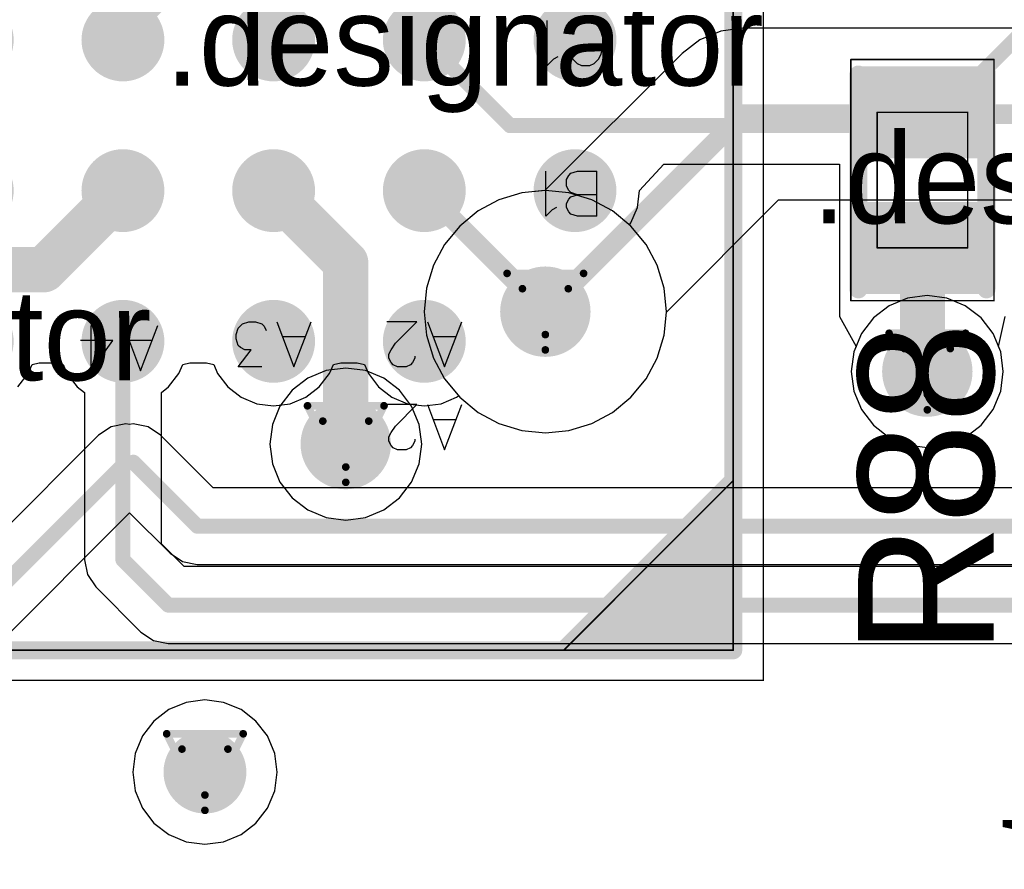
# Model space of a CAD drawing. Header units: millimetres. Extents: x 138 to 555, y 26 to 334.
# Tile 265 of 656: x 235.71 to 242.24, y 188.75 to 194.39. Entities that reach past the tile are written whole.
import ezdxf

# ---------------------------------------------------------------- set-up
doc = ezdxf.new("R2010")
doc.units = ezdxf.units.MM
for name, color, linetype in [('BottomLayer', 5, 'Continuous'), ('DrillDrawing', 1, 'Continuous'), ('Mechanical20', 56, 'Continuous'), ('Mechanical27', 56, 'Continuous'), ('MidLayer1', 16, 'Continuous'), ('MidLayer2', 76, 'Continuous'), ('MidLayer3', 90, 'Continuous'), ('MidLayer4', 156, 'Continuous'), ('MultiLayer', 9, 'Continuous'), ('TopLayer', 1, 'Continuous'), ('TopOverlay', 2, 'Continuous'), ('TopPaste', 8, 'Continuous'), ('TopSolder', 216, 'Continuous'), ('ViaHoleLayer', 16, 'Continuous')]:
    doc.layers.add(name, color=color, linetype=linetype)

# ---------------------------------------------------------------- blocks, each defined once
blk = doc.blocks.new('ICC_BGA24_5X5_BALL_ARRAY_6X8_P1_535')
at = {"layer": 'Mechanical20', "const_width": 0.01}
for points in [[(3.25, 4.25), (-3.25, 4.25)], [(-3.25, 4.25), (-3.25, -4.25)], [(3.25, 4.25), (3.25, -4.25)], [(3.25, -4.25), (-3.25, -4.25)]]:
    blk.add_lwpolyline(points, dxfattribs=at)
at = {"layer": 'Mechanical20', "const_width": 0.005}
for points in [[(-3.2525, 4.25, 1), (-3.2475, 4.25, 1)], [(-3.2525, 4.25, 1), (-3.2475, 4.25, 1)], [(3.2475, 4.25, 1), (3.2525, 4.25, 1)], [(3.2475, 4.25, 1), (3.2525, 4.25, 1)], [(-3.2525, -4.25, 1), (-3.2475, -4.25, 1)], [(-3.2525, -4.25, 1), (-3.2475, -4.25, 1)], [(3.2475, -4.25, 1), (3.2525, -4.25, 1)], [(3.2475, -4.25, 1), (3.2525, -4.25, 1)]]:
    blk.add_lwpolyline(points, format="xyb", close=True, dxfattribs=at)
at = {"layer": 'Mechanical27'}
for p, q in [((-1.135, 2.17), (-1.2492, 1.87)), ((-1.0207, 1.87), (-1.135, 2.17)), ((-0.9079, 2.1557), (-0.8793, 2.17)), ((-0.8793, 2.17), (-0.8222, 2.17)), ((-0.8222, 2.17), (-0.7936, 2.1557)), ((-0.135, 2.17), (-0.2492, 1.87)), ((-0.0207, 1.87), (-0.135, 2.17)), ((0.0778, 2.17), (0.2349, 2.17)), ((0.2349, 2.17), (0.1493, 2.0557)), ((0.8829, 2.195), (0.7686, 1.895)), ((0.9972, 1.895), (0.8829, 2.195)), ((1.21, 2.195), (1.0671, 1.995)), ((1.21, 2.195), (1.21, 1.895)), ((1.89, 2.17), (1.7758, 1.87)), ((2.0043, 1.87), (1.89, 2.17)), ((2.1028, 2.17), (2.0886, 2.0414)), ((2.2457, 2.17), (2.1028, 2.17)), ((-0.9364, 2.1128), (-0.9222, 2.1414)), ((-0.9364, 2.0986), (-0.9364, 2.1128)), ((-0.9222, 2.1414), (-0.9079, 2.1557)), ((-0.7936, 2.1557), (-0.7793, 2.1414)), ((-0.7793, 2.1414), (-0.7651, 2.1128)), ((-0.7651, 2.1128), (-0.7651, 2.0843)), ((-0.7793, 2.0557), (-0.8079, 2.0129)), ((-0.7651, 2.0843), (-0.7793, 2.0557)), ((0.1493, 2.0557), (0.1921, 2.0557)), ((0.1921, 2.0557), (0.2207, 2.0414)), ((0.2207, 2.0414), (0.2349, 2.0271)), ((0.2349, 2.0271), (0.2492, 1.9843)), ((2.0886, 2.0414), (2.1028, 2.0557)), ((2.1028, 2.0557), (2.1457, 2.07)), ((2.1457, 2.07), (2.1885, 2.07)), ((2.1885, 2.07), (2.2314, 2.0557)), ((2.2314, 2.0557), (2.2599, 2.0271)), ((2.2599, 2.0271), (2.2742, 1.9843)), ((-1.2064, 1.97), (-1.0636, 1.97)), ((-0.8079, 2.0129), (-0.9507, 1.87)), ((-0.2064, 1.97), (-0.0636, 1.97)), ((0.2492, 1.9843), (0.2492, 1.9557)), ((0.8115, 1.995), (0.9543, 1.995)), ((1.0671, 1.995), (1.2814, 1.995)), ((1.8186, 1.97), (1.9614, 1.97)), ((2.2742, 1.9843), (2.2742, 1.9557)), ((0.0636, 1.8986), (0.0493, 1.9272)), ((0.0778, 1.8843), (0.0636, 1.8986)), ((0.2349, 1.9129), (0.2064, 1.8843)), ((0.2492, 1.9557), (0.2349, 1.9129)), ((2.0886, 1.8986), (2.0743, 1.9272)), ((2.1028, 1.8843), (2.0886, 1.8986)), ((2.2599, 1.9129), (2.2314, 1.8843)), ((2.2742, 1.9557), (2.2599, 1.9129)), ((-0.9507, 1.87), (-0.7508, 1.87)), ((0.1207, 1.87), (0.0778, 1.8843)), ((0.1635, 1.87), (0.1207, 1.87)), ((0.2064, 1.8843), (0.1635, 1.87)), ((2.1457, 1.87), (2.1028, 1.8843)), ((2.1885, 1.87), (2.1457, 1.87)), ((2.2314, 1.8843), (2.1885, 1.87)), ((-2.1442, 1.17), (-2.1442, 0.87)), ((-2.1442, 1.17), (-2.0157, 1.17)), ((-2.0157, 1.17), (-1.9729, 1.1557)), ((-1.9729, 1.1557), (-1.9586, 1.1414)), ((-1.9586, 1.1414), (-1.9443, 1.1128)), ((-1.9443, 1.1128), (-1.9443, 1.0843)), ((-1.8772, 1.1128), (-1.8486, 1.1271)), ((-1.8486, 1.1271), (-1.8057, 1.17)), ((-1.8057, 1.17), (-1.8057, 0.87)), ((-1.9586, 1.0557), (-1.9729, 1.0414)), ((-1.9443, 1.0843), (-1.9586, 1.0557)), ((-2.1442, 1.0271), (-2.0157, 1.0271)), ((-1.9729, 1.0414), (-2.0157, 1.0271)), ((-2.0157, 1.0271), (-1.9729, 1.0129)), ((-1.9729, 1.0129), (-1.9586, 0.9986)), ((-1.9586, 0.9986), (-1.9443, 0.97)), ((-1.9443, 0.9272), (-1.9586, 0.8986)), ((-1.9443, 0.97), (-1.9443, 0.9272)), ((-2.0157, 0.87), (-2.1442, 0.87)), ((-1.9729, 0.8843), (-2.0157, 0.87)), ((-1.9586, 0.8986), (-1.9729, 0.8843)), ((-2.1278, 0.1557), (-2.1564, 0.1271)), ((-2.0993, 0.17), (-2.1278, 0.1557)), ((-2.0421, 0.17), (-2.0993, 0.17)), ((-2.0136, 0.1557), (-2.0421, 0.17)), ((-1.985, 0.1271), (-2.0136, 0.1557)), ((-1.8579, 0.1271), (-1.815, 0.17)), ((-1.815, 0.17), (-1.815, -0.13)), ((-2.1707, 0.0986), (-2.185, 0.0557)), ((-2.1564, 0.1271), (-2.1707, 0.0986)), ((-1.9707, 0.0986), (-1.985, 0.1271)), ((-1.8865, 0.1128), (-1.8579, 0.1271)), ((-2.185, 0.0557), (-2.185, -0.0157)), ((-2.185, -0.0157), (-2.1707, -0.0586)), ((-2.1707, -0.0586), (-2.1564, -0.0871)), ((-1.985, -0.0871), (-1.9707, -0.0586)), ((-2.1564, -0.0871), (-2.1278, -0.1157)), ((-2.1278, -0.1157), (-2.0993, -0.13)), ((-2.0993, -0.13), (-2.0421, -0.13)), ((-2.0421, -0.13), (-2.0136, -0.1157)), ((-2.0136, -0.1157), (-1.985, -0.0871)), ((-2.1442, -0.83), (-2.1442, -1.13)), ((-2.1442, -0.83), (-2.0443, -0.83)), ((-2.0443, -0.83), (-2.0014, -0.8443)), ((-2.0014, -0.8443), (-1.9729, -0.8729)), ((-1.8486, -0.8729), (-1.8057, -0.83)), ((-1.8057, -0.83), (-1.8057, -1.13)), ((-1.9729, -0.8729), (-1.9586, -0.9014)), ((-1.9586, -0.9014), (-1.9443, -0.9443)), ((-1.8772, -0.8872), (-1.8486, -0.8729)), ((-1.9443, -0.9443), (-1.9443, -1.0157)), ((-1.9443, -1.0157), (-1.9586, -1.0586)), ((-1.9729, -1.0871), (-2.0014, -1.1157)), ((-1.9586, -1.0586), (-1.9729, -1.0871)), ((-2.0443, -1.13), (-2.1442, -1.13)), ((-2.0014, -1.1157), (-2.0443, -1.13)), ((-1.9429, -1.83), (-2.1285, -1.83)), ((-2.1285, -1.83), (-2.1285, -2.13)), ((-1.8929, -1.8872), (-1.8643, -1.8729)), ((-1.8643, -1.8729), (-1.8215, -1.83)), ((-1.8215, -1.83), (-1.8215, -2.13)), ((-2.1285, -1.9729), (-2.0143, -1.9729)), ((-2.1285, -2.13), (-1.9429, -2.13))]:
    blk.add_line(p, q, dxfattribs=at)
at = {"layer": 'Mechanical27', "const_width": 0.01}
for points in [[(-3.05, 4.05), (-3.05, -4.05)], [(3.05, 4.05), (-3.05, 4.05)], [(-1.925, 4.05), (-3.05, 2.925)], [(-1.925, 4.05), (-3.0375, 2.9375)], [(3.05, 4.05), (3.05, -4.05)], [(3.05, -4.05), (-3.05, -4.05)]]:
    blk.add_lwpolyline(points, dxfattribs=at)
at = {"layer": 'Mechanical27', "const_width": 0.005}
for points in [[(-3.0525, 4.05, 1), (-3.0475, 4.05, 1)], [(-3.0525, 4.05, 1), (-3.0475, 4.05, 1)], [(-1.9275, 4.05, 1), (-1.9225, 4.05, 1)], [(-1.9275, 4.05, 1), (-1.9225, 4.05, 1)], [(3.0475, 4.05, 1), (3.0525, 4.05, 1)], [(3.0475, 4.05, 1), (3.0525, 4.05, 1)], [(-3.04, 2.9375, 1), (-3.035, 2.9375, 1)], [(-3.0525, 2.925, 1), (-3.0475, 2.925, 1)], [(-3.0525, -4.05, 1), (-3.0475, -4.05, 1)], [(-3.0525, -4.05, 1), (-3.0475, -4.05, 1)], [(3.0475, -4.05, 1), (3.0525, -4.05, 1)], [(3.0475, -4.05, 1), (3.0525, -4.05, 1)]]:
    blk.add_lwpolyline(points, format="xyb", close=True, dxfattribs=at)
at = {"layer": 'TopLayer', "const_width": 0.225}
for points in [[(-1.1125, 2, 1), (-0.8875, 2, 1)], [(-0.1125, 2, 1), (0.1125, 2, 1)], [(0.8875, 2, 1), (1.1125, 2, 1)], [(1.8875, 2, 1), (2.1125, 2, 1)], [(-2.1125, 1, 1), (-1.8875, 1, 1)], [(-1.1125, 1, 1), (-0.8875, 1, 1)], [(-0.1125, 1, 1), (0.1125, 1, 1)], [(0.8875, 1, 1), (1.1125, 1, 1)], [(1.8875, 1, 1), (2.1125, 1, 1)], [(-2.1125, 0, 1), (-1.8875, 0, 1)], [(-1.1125, 0, 1), (-0.8875, 0, 1)], [(-0.1125, 0, 1), (0.1125, 0, 1)], [(0.8875, 0, 1), (1.1125, 0, 1)], [(1.8875, 0, 1), (2.1125, 0, 1)], [(-2.1125, -1, 1), (-1.8875, -1, 1)], [(-1.1125, -1, 1), (-0.8875, -1, 1)], [(-0.1125, -1, 1), (0.1125, -1, 1)], [(0.8875, -1, 1), (1.1125, -1, 1)], [(1.8875, -1, 1), (2.1125, -1, 1)], [(-2.1125, -2, 1), (-1.8875, -2, 1)], [(-1.1125, -2, 1), (-0.8875, -2, 1)], [(-0.1125, -2, 1), (0.1125, -2, 1)], [(0.8875, -2, 1), (1.1125, -2, 1)], [(1.8875, -2, 1), (2.1125, -2, 1)]]:
    blk.add_lwpolyline(points, format="xyb", close=True, dxfattribs=at)
at = {"layer": 'TopOverlay'}
for p, q in [((-1.135, 2.72), (-1.2492, 2.42)), ((-1.0207, 2.42), (-1.135, 2.72)), ((-0.9364, 2.6628), (-0.9222, 2.6914)), ((-0.9222, 2.6914), (-0.9079, 2.7057)), ((-0.9079, 2.7057), (-0.8793, 2.72)), ((-0.8793, 2.72), (-0.8222, 2.72)), ((-0.8222, 2.72), (-0.7936, 2.7057)), ((-0.7936, 2.7057), (-0.7793, 2.6914)), ((-0.7793, 2.6914), (-0.7651, 2.6628)), ((-0.9364, 2.6486), (-0.9364, 2.6628)), ((-0.7651, 2.6343), (-0.7793, 2.6057)), ((-0.7651, 2.6628), (-0.7651, 2.6343)), ((-0.8079, 2.5629), (-0.9507, 2.42)), ((-0.7793, 2.6057), (-0.8079, 2.5629)), ((-1.2064, 2.52), (-1.0636, 2.52)), ((-0.9507, 2.42), (-0.7508, 2.42))]:
    blk.add_line(p, q, dxfattribs=at)
at = {"layer": 'TopOverlay', "const_width": 0.12}
for points in [[(-2.9, 4.05), (-3.05, 3.9)], [(-2.775, 4.05), (-3.05, 3.775)], [(-2.625, 4.05), (-3.05, 3.625)], [(-2.475, 4.05), (-3.05, 3.475)], [(-2.325, 4.05), (-3.05, 3.325)], [(-2.025, 4.05), (-3.05, 3.025)], [(-2.175, 4.05), (-3.05, 3.175)], [(-1.925, 4.05), (-3.05, 2.925)], [(3.05, 4.05), (-3.05, 4.05)], [(-3.05, 4.05), (-3.05, -4.05)], [(3.05, 4.05), (3.05, -4.05)], [(3.05, -4.05), (-3.05, -4.05)]]:
    blk.add_lwpolyline(points, dxfattribs=at)
at = {"layer": 'TopOverlay', "const_width": 0.06}
for points in [[(-3.08, 4.05, 1), (-3.02, 4.05, 1)], [(-3.08, 4.05, 1), (-3.02, 4.05, 1)], [(-2.93, 4.05, 1), (-2.87, 4.05, 1)], [(-2.805, 4.05, 1), (-2.745, 4.05, 1)], [(-2.655, 4.05, 1), (-2.595, 4.05, 1)], [(-2.505, 4.05, 1), (-2.445, 4.05, 1)], [(-2.355, 4.05, 1), (-2.295, 4.05, 1)], [(-2.205, 4.05, 1), (-2.145, 4.05, 1)], [(-2.055, 4.05, 1), (-1.995, 4.05, 1)], [(-1.955, 4.05, 1), (-1.895, 4.05, 1)], [(3.02, 4.05, 1), (3.08, 4.05, 1)], [(3.02, 4.05, 1), (3.08, 4.05, 1)], [(-3.08, 3.9, 1), (-3.02, 3.9, 1)], [(-3.08, 3.775, 1), (-3.02, 3.775, 1)], [(-3.08, 3.625, 1), (-3.02, 3.625, 1)], [(-3.08, 3.475, 1), (-3.02, 3.475, 1)], [(-3.08, 3.325, 1), (-3.02, 3.325, 1)], [(-3.08, 3.175, 1), (-3.02, 3.175, 1)], [(-3.08, 3.025, 1), (-3.02, 3.025, 1)], [(-3.08, 2.925, 1), (-3.02, 2.925, 1)], [(-3.08, -4.05, 1), (-3.02, -4.05, 1)], [(-3.08, -4.05, 1), (-3.02, -4.05, 1)], [(3.02, -4.05, 1), (3.08, -4.05, 1)], [(3.02, -4.05, 1), (3.08, -4.05, 1)]]:
    blk.add_lwpolyline(points, format="xyb", close=True, dxfattribs=at)
at = {"layer": 'TopPaste', "const_width": 0.225}
for points in [[(-1.1125, 2, 1), (-0.8875, 2, 1)], [(-0.1125, 2, 1), (0.1125, 2, 1)], [(0.8875, 2, 1), (1.1125, 2, 1)], [(1.8875, 2, 1), (2.1125, 2, 1)], [(-2.1125, 1, 1), (-1.8875, 1, 1)], [(-1.1125, 1, 1), (-0.8875, 1, 1)], [(-0.1125, 1, 1), (0.1125, 1, 1)], [(0.8875, 1, 1), (1.1125, 1, 1)], [(1.8875, 1, 1), (2.1125, 1, 1)], [(-2.1125, 0, 1), (-1.8875, 0, 1)], [(-1.1125, 0, 1), (-0.8875, 0, 1)], [(-0.1125, 0, 1), (0.1125, 0, 1)], [(0.8875, 0, 1), (1.1125, 0, 1)], [(1.8875, 0, 1), (2.1125, 0, 1)], [(-2.1125, -1, 1), (-1.8875, -1, 1)], [(-1.1125, -1, 1), (-0.8875, -1, 1)], [(-0.1125, -1, 1), (0.1125, -1, 1)], [(0.8875, -1, 1), (1.1125, -1, 1)], [(1.8875, -1, 1), (2.1125, -1, 1)], [(-2.1125, -2, 1), (-1.8875, -2, 1)], [(-1.1125, -2, 1), (-0.8875, -2, 1)], [(-0.1125, -2, 1), (0.1125, -2, 1)], [(0.8875, -2, 1), (1.1125, -2, 1)], [(1.8875, -2, 1), (2.1125, -2, 1)]]:
    blk.add_lwpolyline(points, format="xyb", close=True, dxfattribs=at)
at = {"layer": 'TopSolder', "const_width": 0.275}
for points in [[(-1.1375, 2, 1), (-0.8625, 2, 1)], [(-0.1375, 2, 1), (0.1375, 2, 1)], [(0.8625, 2, 1), (1.1375, 2, 1)], [(1.8625, 2, 1), (2.1375, 2, 1)], [(-2.1375, 1, 1), (-1.8625, 1, 1)], [(-1.1375, 1, 1), (-0.8625, 1, 1)], [(-0.1375, 1, 1), (0.1375, 1, 1)], [(0.8625, 1, 1), (1.1375, 1, 1)], [(1.8625, 1, 1), (2.1375, 1, 1)], [(-2.1375, 0, 1), (-1.8625, 0, 1)], [(-1.1375, 0, 1), (-0.8625, 0, 1)], [(-0.1375, 0, 1), (0.1375, 0, 1)], [(0.8625, 0, 1), (1.1375, 0, 1)], [(1.8625, 0, 1), (2.1375, 0, 1)], [(-2.1375, -1, 1), (-1.8625, -1, 1)], [(-1.1375, -1, 1), (-0.8625, -1, 1)], [(-0.1375, -1, 1), (0.1375, -1, 1)], [(0.8625, -1, 1), (1.1375, -1, 1)], [(1.8625, -1, 1), (2.1375, -1, 1)], [(-2.1375, -2, 1), (-1.8625, -2, 1)], [(-1.1375, -2, 1), (-0.8625, -2, 1)], [(-0.1375, -2, 1), (0.1375, -2, 1)], [(0.8625, -2, 1), (1.1375, -2, 1)], [(1.8625, -2, 1), (2.1375, -2, 1)]]:
    blk.add_lwpolyline(points, format="xyb", close=True, dxfattribs=at)
blk = doc.blocks.new('R0402_677')
at = {"layer": 'Mechanical20', "const_width": 0.01}
for points in [[(-0.8, 0.475), (-0.8, -0.475)], [(-0.8, 0.475), (0.8, 0.475)], [(0.8, 0.475), (0.8, -0.475)], [(-0.8, -0.475), (0.8, -0.475)]]:
    blk.add_lwpolyline(points, dxfattribs=at)
at = {"layer": 'Mechanical20', "const_width": 0.005}
for points in [[(-0.8025, 0.475, 1), (-0.7975, 0.475, 1)], [(-0.8025, 0.475, 1), (-0.7975, 0.475, 1)], [(0.7975, 0.475, 1), (0.8025, 0.475, 1)], [(0.7975, 0.475, 1), (0.8025, 0.475, 1)], [(-0.8025, -0.475, 1), (-0.7975, -0.475, 1)], [(-0.8025, -0.475, 1), (-0.7975, -0.475, 1)], [(0.7975, -0.475, 1), (0.8025, -0.475, 1)], [(0.7975, -0.475, 1), (0.8025, -0.475, 1)]]:
    blk.add_lwpolyline(points, format="xyb", close=True, dxfattribs=at)
at = {"layer": 'Mechanical27', "const_width": 0.01}
for points in [[(-0.45, 0.3), (-0.45, -0.3)], [(-0.45, 0.3), (0.45, 0.3)], [(0.45, 0.3), (0.45, -0.3)], [(-0.45, -0.3), (0.45, -0.3)]]:
    blk.add_lwpolyline(points, dxfattribs=at)
at = {"layer": 'Mechanical27', "const_width": 0.005}
for points in [[(-0.4525, 0.3, 1), (-0.4475, 0.3, 1)], [(-0.4525, 0.3, 1), (-0.4475, 0.3, 1)], [(0.4475, 0.3, 1), (0.4525, 0.3, 1)], [(0.4475, 0.3, 1), (0.4525, 0.3, 1)], [(-0.4525, -0.3, 1), (-0.4475, -0.3, 1)], [(-0.4525, -0.3, 1), (-0.4475, -0.3, 1)], [(0.4475, -0.3, 1), (0.4525, -0.3, 1)], [(0.4475, -0.3, 1), (0.4525, -0.3, 1)]]:
    blk.add_lwpolyline(points, format="xyb", close=True, dxfattribs=at)
at = {"layer": 'TopLayer'}
for points in [[(-0.195, -0.35), (-0.195, 0.35), (-0.705, -0.35), (-0.705, 0.35)], [(0.705, -0.35), (0.705, 0.35), (0.195, -0.35), (0.195, 0.35)]]:
    blk.add_solid(points, dxfattribs=at)
at = {"layer": 'TopOverlay', "const_width": 0.12}
for points in [[(-0.725, 0.425), (0.7, 0.425)], [(-0.725, -0.425), (0.725, -0.425)]]:
    blk.add_lwpolyline(points, dxfattribs=at)
at = {"layer": 'TopOverlay', "const_width": 0.06}
for points in [[(-0.755, 0.425, 1), (-0.695, 0.425, 1)], [(0.67, 0.425, 1), (0.73, 0.425, 1)], [(-0.755, -0.425, 1), (-0.695, -0.425, 1)], [(0.695, -0.425, 1), (0.755, -0.425, 1)]]:
    blk.add_lwpolyline(points, format="xyb", close=True, dxfattribs=at)
at = {"layer": 'TopPaste'}
for points in [[(-0.195, -0.35), (-0.195, 0.35), (-0.705, -0.35), (-0.705, 0.35)], [(0.705, -0.35), (0.705, 0.35), (0.195, -0.35), (0.195, 0.35)]]:
    blk.add_solid(points, dxfattribs=at)
at = {"layer": 'TopSolder'}
for points in [[(-0.145, -0.4), (-0.145, 0.4), (-0.755, -0.4), (-0.755, 0.4)], [(0.755, -0.4), (0.755, 0.4), (0.145, -0.4), (0.145, 0.4)]]:
    blk.add_solid(points, dxfattribs=at)

msp = doc.modelspace()

# ---------------------------------------------------------------- linework, layer by layer
at = {"layer": 'BottomLayer'}
for p, q in [((240.51, 194.3353), (240.3625, 194.3159)), ((251.1963, 194.3353), (240.51, 194.3353)), ((240.51, 194.3353), (240.51, 194.3353)), ((240.225, 194.259), (240.107, 194.1684)), ((240.3625, 194.3159), (240.225, 194.259)), ((240.107, 194.1684), (239.1964, 193.2578)), ((240.107, 194.1684), (240.107, 194.1684)), ((239.0419, 193.2426), (238.8911, 193.1969)), ((239.1964, 193.2578), (239.0419, 193.2426)), ((238.8911, 193.1969), (238.7521, 193.1226)), ((240.0023, 192.4519), (240.746, 193.1956)), ((240.746, 193.1956), (251.1963, 193.1956)), ((238.7521, 193.1226), (238.6303, 193.0226)), ((238.6303, 193.0226), (238.5303, 192.9008)), ((238.5303, 192.9008), (238.456, 192.7618)), ((238.456, 192.7618), (238.4103, 192.611)), ((238.4103, 192.611), (238.3948, 192.4542)), ((241.7336, 192.561), (241.603, 192.5439)), ((241.8641, 192.5439), (241.7336, 192.561)), ((241.603, 192.5439), (241.4814, 192.4935)), ((241.9857, 192.4935), (241.8641, 192.5439)), ((238.3948, 192.4542), (238.4103, 192.2973)), ((239.9871, 192.2973), (240.0023, 192.4519)), ((241.4814, 192.4935), (241.377, 192.4133)), ((242.0902, 192.4133), (241.9857, 192.4935)), ((241.377, 192.4133), (241.2968, 192.3089)), ((242.1703, 192.3089), (242.0902, 192.4133)), ((241.2968, 192.3089), (241.2464, 192.1872)), ((242.2207, 192.1872), (242.1703, 192.3089)), ((238.4103, 192.2973), (238.456, 192.1465)), ((239.9414, 192.1465), (239.9871, 192.2973)), ((241.2464, 192.1872), (241.2292, 192.0567)), ((242.2379, 192.0567), (242.2207, 192.1872)), ((238.456, 192.1465), (238.5303, 192.0076)), ((239.8671, 192.0076), (239.9414, 192.1465)), ((241.2292, 192.0567), (241.2464, 191.9262)), ((242.2207, 191.9262), (242.2379, 192.0567)), ((238.5303, 192.0076), (238.6303, 191.8858)), ((239.7671, 191.8858), (239.8671, 192.0076)), ((241.2464, 191.9262), (241.2968, 191.8046)), ((242.1703, 191.8046), (242.2207, 191.9262)), ((238.6303, 191.8858), (238.7521, 191.7858)), ((239.6453, 191.7858), (239.7671, 191.8858)), ((238.7521, 191.7858), (238.8911, 191.7115)), ((239.5063, 191.7115), (239.6453, 191.7858)), ((241.2968, 191.8046), (241.377, 191.7001)), ((242.0902, 191.7001), (242.1703, 191.8046)), ((238.8911, 191.7115), (239.0419, 191.6658)), ((239.3555, 191.6658), (239.5063, 191.7115)), ((236.3169, 191.6905), (236.2342, 191.6352)), ((236.4145, 191.7099), (236.3169, 191.6905)), ((236.4395, 191.7049), (236.4145, 191.7099)), ((236.4645, 191.7099), (236.4395, 191.7049)), ((236.562, 191.6905), (236.4645, 191.7099)), ((236.6447, 191.6352), (236.562, 191.6905)), ((239.0419, 191.6658), (239.1987, 191.6503)), ((239.1987, 191.6503), (239.3555, 191.6658)), ((241.377, 191.7001), (241.4814, 191.62)), ((241.9857, 191.62), (242.0902, 191.7001)), ((236.2342, 191.6352), (227.5173, 182.9183)), ((236.9941, 191.2858), (236.6447, 191.6352)), ((241.4814, 191.62), (241.603, 191.5696)), ((241.8641, 191.5696), (241.9857, 191.62)), ((241.603, 191.5696), (241.7336, 191.5524)), ((241.7336, 191.5524), (241.8641, 191.5696)), ((247.5634, 191.2858), (236.9941, 191.2858)), ((227.8031, 182.4832), (236.4395, 191.1195)), ((236.4395, 191.1195), (236.7083, 190.8507)), ((236.7083, 190.8507), (236.791, 190.7954)), ((236.791, 190.7954), (236.8885, 190.776)), ((236.8885, 190.776), (247.669, 190.776))]:
    msp.add_line(p, q, dxfattribs=at)
for points, const_width in [([(239.1987, 192.4542), (240.51, 193.7655)], 0.13), ([(240.51, 193.7655), (251.7629, 193.7655)], 0.13), ([(227.6228, 182.6634), (236.4145, 191.455)], 0.1), ([(236.4645, 191.455), (236.8885, 191.0309)], 0.1), ([(236.8885, 191.0309), (247.669, 191.0309)], 0.1)]:
    msp.add_lwpolyline(points, dxfattribs=dict(at, const_width=const_width))
for points, const_width in [([(240.4775, 193.7655, 1), (240.5425, 193.7655, 1)], 0.065), ([(240.4775, 193.7655, 1), (240.5425, 193.7655, 1)], 0.065), ([(239.0487, 192.4542, 1), (239.3487, 192.4542, 1)], 0.3), ([(239.1662, 192.4542, 1), (239.2312, 192.4542, 1)], 0.065), ([(241.5836, 192.0567, 1), (241.8836, 192.0567, 1)], 0.3), ([(237.7243, 191.5756, 1), (238.0243, 191.5756, 1)], 0.3), ([(236.3895, 191.455, 1), (236.4395, 191.455, 1)], 0.05), ([(236.4395, 191.455, 1), (236.4895, 191.455, 1)], 0.05), ([(236.8635, 191.0309, 1), (236.9135, 191.0309, 1)], 0.05), ([(236.8635, 191.0309, 1), (236.9135, 191.0309, 1)], 0.05), ([(236.8023, 189.399, 1), (237.0773, 189.399, 1)], 0.275)]:
    msp.add_lwpolyline(points, format="xyb", close=True, dxfattribs=dict(at, const_width=const_width))
at = {"layer": 'DrillDrawing', "const_width": 0.0508}
for points in [[(238.9447, 192.7082), (239.4527, 192.7082)], [(238.9447, 192.7082), (239.1987, 192.2002)], [(239.1987, 192.2002), (239.4527, 192.7082)], [(239.0463, 192.6066), (239.3511, 192.6066)], [(239.0463, 192.6066), (239.1987, 192.3018)], [(239.1987, 192.3018), (239.3511, 192.6066)], [(241.4796, 192.3107), (241.9876, 192.3107)], [(241.4796, 192.3107), (241.7336, 191.8027)], [(241.7336, 191.8027), (241.9876, 192.3107)], [(241.5812, 192.2091), (241.886, 192.2091)], [(241.5812, 192.2091), (241.7336, 191.9043)], [(241.7336, 191.9043), (241.886, 192.2091)], [(237.6203, 191.8296), (238.1283, 191.8296)], [(237.6203, 191.8296), (237.8743, 191.3216)], [(237.8743, 191.3216), (238.1283, 191.8296)], [(237.7219, 191.728), (238.0267, 191.728)], [(237.7219, 191.728), (237.8743, 191.4232)], [(237.8743, 191.4232), (238.0267, 191.728)], [(236.6858, 189.653), (237.1938, 189.653)], [(236.6858, 189.653), (236.9398, 189.145)], [(236.9398, 189.145), (237.1938, 189.653)], [(236.7874, 189.5514), (237.0922, 189.5514)], [(236.7874, 189.5514), (236.9398, 189.2466)], [(236.9398, 189.2466), (237.0922, 189.5514)]]:
    msp.add_lwpolyline(points, dxfattribs=at)
at = {"layer": 'DrillDrawing', "const_width": 0.0254}
for points in [[(238.932, 192.7082, 1), (238.9574, 192.7082, 1)], [(238.932, 192.7082, 1), (238.9574, 192.7082, 1)], [(239.44, 192.7082, 1), (239.4654, 192.7082, 1)], [(239.44, 192.7082, 1), (239.4654, 192.7082, 1)], [(239.0336, 192.6066, 1), (239.059, 192.6066, 1)], [(239.0336, 192.6066, 1), (239.059, 192.6066, 1)], [(239.3384, 192.6066, 1), (239.3638, 192.6066, 1)], [(239.3384, 192.6066, 1), (239.3638, 192.6066, 1)], [(239.186, 192.3018, 1), (239.2114, 192.3018, 1)], [(239.186, 192.3018, 1), (239.2114, 192.3018, 1)], [(241.4669, 192.3107, 1), (241.4923, 192.3107, 1)], [(241.4669, 192.3107, 1), (241.4923, 192.3107, 1)], [(241.9749, 192.3107, 1), (242.0003, 192.3107, 1)], [(241.9749, 192.3107, 1), (242.0003, 192.3107, 1)], [(241.5685, 192.2091, 1), (241.5939, 192.2091, 1)], [(241.5685, 192.2091, 1), (241.5939, 192.2091, 1)], [(241.8733, 192.2091, 1), (241.8987, 192.2091, 1)], [(241.8733, 192.2091, 1), (241.8987, 192.2091, 1)], [(239.186, 192.2002, 1), (239.2114, 192.2002, 1)], [(239.186, 192.2002, 1), (239.2114, 192.2002, 1)], [(241.7209, 191.9043, 1), (241.7463, 191.9043, 1)], [(241.7209, 191.9043, 1), (241.7463, 191.9043, 1)], [(237.6076, 191.8296, 1), (237.633, 191.8296, 1)], [(237.6076, 191.8296, 1), (237.633, 191.8296, 1)], [(238.1156, 191.8296, 1), (238.141, 191.8296, 1)], [(238.1156, 191.8296, 1), (238.141, 191.8296, 1)], [(241.7209, 191.8027, 1), (241.7463, 191.8027, 1)], [(241.7209, 191.8027, 1), (241.7463, 191.8027, 1)], [(237.7092, 191.728, 1), (237.7346, 191.728, 1)], [(237.7092, 191.728, 1), (237.7346, 191.728, 1)], [(238.014, 191.728, 1), (238.0394, 191.728, 1)], [(238.014, 191.728, 1), (238.0394, 191.728, 1)], [(237.8616, 191.4232, 1), (237.887, 191.4232, 1)], [(237.8616, 191.4232, 1), (237.887, 191.4232, 1)], [(237.8616, 191.3216, 1), (237.887, 191.3216, 1)], [(237.8616, 191.3216, 1), (237.887, 191.3216, 1)], [(236.6731, 189.653, 1), (236.6985, 189.653, 1)], [(236.6731, 189.653, 1), (236.6985, 189.653, 1)], [(237.1811, 189.653, 1), (237.2065, 189.653, 1)], [(237.1811, 189.653, 1), (237.2065, 189.653, 1)], [(236.7747, 189.5514, 1), (236.8001, 189.5514, 1)], [(236.7747, 189.5514, 1), (236.8001, 189.5514, 1)], [(237.0795, 189.5514, 1), (237.1049, 189.5514, 1)], [(237.0795, 189.5514, 1), (237.1049, 189.5514, 1)], [(236.9271, 189.2466, 1), (236.9525, 189.2466, 1)], [(236.9271, 189.2466, 1), (236.9525, 189.2466, 1)], [(236.9271, 189.145, 1), (236.9525, 189.145, 1)], [(236.9271, 189.145, 1), (236.9525, 189.145, 1)]]:
    msp.add_lwpolyline(points, format="xyb", close=True, dxfattribs=at)
at = {"layer": 'MidLayer1'}
for points, const_width in [([(239.0487, 192.4542, 1), (239.3487, 192.4542, 1)], 0.3), ([(241.5836, 192.0567, 1), (241.8836, 192.0567, 1)], 0.3), ([(237.7243, 191.5756, 1), (238.0243, 191.5756, 1)], 0.3), ([(236.8023, 189.399, 1), (237.0773, 189.399, 1)], 0.275)]:
    msp.add_lwpolyline(points, format="xyb", close=True, dxfattribs=dict(at, const_width=const_width))
at = {"layer": 'MidLayer2'}
for p, q in [((239.0419, 193.2426), (238.8911, 193.1969)), ((239.1987, 193.258), (239.0419, 193.2426)), ((239.3555, 193.2426), (239.1987, 193.258)), ((239.5063, 193.1969), (239.3555, 193.2426)), ((238.8911, 193.1969), (238.7521, 193.1226)), ((239.6453, 193.1226), (239.5063, 193.1969)), ((238.7521, 193.1226), (238.6303, 193.0226)), ((239.7671, 193.0226), (239.6453, 193.1226)), ((238.6303, 193.0226), (238.5303, 192.9008)), ((239.8671, 192.9008), (239.7671, 193.0226)), ((238.5303, 192.9008), (238.456, 192.7618)), ((239.9414, 192.7618), (239.8671, 192.9008)), ((238.456, 192.7618), (238.4103, 192.611)), ((239.9871, 192.611), (239.9414, 192.7618)), ((238.4103, 192.611), (238.3948, 192.4542)), ((240.0026, 192.4542), (239.9871, 192.611)), ((241.7336, 192.561), (241.603, 192.5439)), ((241.8641, 192.5439), (241.7336, 192.561)), ((241.603, 192.5439), (241.4814, 192.4935)), ((241.9857, 192.4935), (241.8641, 192.5439)), ((238.3948, 192.4542), (238.4103, 192.2973)), ((239.9871, 192.2973), (240.0026, 192.4542)), ((241.4814, 192.4935), (241.377, 192.4133)), ((242.0902, 192.4133), (241.9857, 192.4935)), ((241.377, 192.4133), (241.2968, 192.3089)), ((242.1703, 192.3089), (242.0902, 192.4133)), ((241.2968, 192.3089), (241.2464, 192.1872)), ((242.2207, 192.1872), (242.1703, 192.3089)), ((238.4103, 192.2973), (238.456, 192.1465)), ((239.9414, 192.1465), (239.9871, 192.2973)), ((241.2464, 192.1872), (241.2292, 192.0567)), ((242.2379, 192.0567), (242.2207, 192.1872)), ((238.456, 192.1465), (238.5303, 192.0076)), ((239.8671, 192.0076), (239.9414, 192.1465)), ((241.2292, 192.0567), (241.2464, 191.9262)), ((242.2207, 191.9262), (242.2379, 192.0567)), ((238.5303, 192.0076), (238.6303, 191.8858)), ((239.7671, 191.8858), (239.8671, 192.0076)), ((241.2464, 191.9262), (241.2968, 191.8046)), ((242.1703, 191.8046), (242.2207, 191.9262)), ((238.6303, 191.8858), (238.7521, 191.7858)), ((239.6453, 191.7858), (239.7671, 191.8858)), ((238.7521, 191.7858), (238.8911, 191.7115)), ((239.5063, 191.7115), (239.6453, 191.7858)), ((241.2968, 191.8046), (241.377, 191.7001)), ((242.0902, 191.7001), (242.1703, 191.8046)), ((238.8911, 191.7115), (239.0419, 191.6658)), ((239.3555, 191.6658), (239.5063, 191.7115)), ((239.0419, 191.6658), (239.1987, 191.6503)), ((239.1987, 191.6503), (239.3555, 191.6658)), ((241.377, 191.7001), (241.4814, 191.62)), ((241.9857, 191.62), (242.0902, 191.7001)), ((241.4814, 191.62), (241.603, 191.5696)), ((241.8641, 191.5696), (241.9857, 191.62)), ((241.603, 191.5696), (241.7336, 191.5524)), ((241.7336, 191.5524), (241.8641, 191.5696))]:
    msp.add_line(p, q, dxfattribs=at)
for points, const_width in [([(239.0487, 192.4542, 1), (239.3487, 192.4542, 1)], 0.3), ([(241.5836, 192.0567, 1), (241.8836, 192.0567, 1)], 0.3), ([(237.7243, 191.5756, 1), (238.0243, 191.5756, 1)], 0.3), ([(236.8023, 189.399, 1), (237.0773, 189.399, 1)], 0.275)]:
    msp.add_lwpolyline(points, format="xyb", close=True, dxfattribs=dict(at, const_width=const_width))
at = {"layer": 'MidLayer3'}
for p, q in [((239.0419, 193.2426), (238.8911, 193.1969)), ((239.1987, 193.258), (239.0419, 193.2426)), ((239.3555, 193.2426), (239.1987, 193.258)), ((239.5063, 193.1969), (239.3555, 193.2426)), ((238.8911, 193.1969), (238.7521, 193.1226)), ((239.6453, 193.1226), (239.5063, 193.1969)), ((238.7521, 193.1226), (238.6303, 193.0226)), ((239.7671, 193.0226), (239.6453, 193.1226)), ((238.6303, 193.0226), (238.5303, 192.9008)), ((239.8671, 192.9008), (239.7671, 193.0226)), ((238.5303, 192.9008), (238.456, 192.7618)), ((239.9414, 192.7618), (239.8671, 192.9008)), ((238.456, 192.7618), (238.4103, 192.611)), ((239.9871, 192.611), (239.9414, 192.7618)), ((238.4103, 192.611), (238.3948, 192.4542)), ((240.0026, 192.4542), (239.9871, 192.611)), ((241.7336, 192.561), (241.603, 192.5439)), ((241.8641, 192.5439), (241.7336, 192.561)), ((241.603, 192.5439), (241.4814, 192.4935)), ((241.9857, 192.4935), (241.8641, 192.5439)), ((238.3948, 192.4542), (238.4103, 192.2973)), ((239.9871, 192.2973), (240.0026, 192.4542)), ((241.4814, 192.4935), (241.377, 192.4133)), ((242.0902, 192.4133), (241.9857, 192.4935)), ((241.377, 192.4133), (241.2968, 192.3089)), ((242.1703, 192.3089), (242.0902, 192.4133)), ((241.2968, 192.3089), (241.2464, 192.1872)), ((242.2207, 192.1872), (242.1703, 192.3089)), ((238.4103, 192.2973), (238.456, 192.1465)), ((239.9414, 192.1465), (239.9871, 192.2973)), ((241.2464, 192.1872), (241.2292, 192.0567)), ((242.2379, 192.0567), (242.2207, 192.1872)), ((238.456, 192.1465), (238.5303, 192.0076)), ((239.8671, 192.0076), (239.9414, 192.1465)), ((241.2292, 192.0567), (241.2464, 191.9262)), ((242.2207, 191.9262), (242.2379, 192.0567)), ((238.5303, 192.0076), (238.6303, 191.8858)), ((239.7671, 191.8858), (239.8671, 192.0076)), ((241.2464, 191.9262), (241.2968, 191.8046)), ((242.1703, 191.8046), (242.2207, 191.9262)), ((238.6303, 191.8858), (238.7521, 191.7858)), ((239.6453, 191.7858), (239.7671, 191.8858)), ((238.7521, 191.7858), (238.8911, 191.7115)), ((239.5063, 191.7115), (239.6453, 191.7858)), ((241.2968, 191.8046), (241.377, 191.7001)), ((242.0902, 191.7001), (242.1703, 191.8046)), ((238.8911, 191.7115), (239.0419, 191.6658)), ((239.3555, 191.6658), (239.5063, 191.7115)), ((239.0419, 191.6658), (239.1987, 191.6503)), ((239.1987, 191.6503), (239.3555, 191.6658)), ((241.377, 191.7001), (241.4814, 191.62)), ((241.9857, 191.62), (242.0902, 191.7001)), ((241.4814, 191.62), (241.603, 191.5696)), ((241.8641, 191.5696), (241.9857, 191.62)), ((241.603, 191.5696), (241.7336, 191.5524)), ((241.7336, 191.5524), (241.8641, 191.5696))]:
    msp.add_line(p, q, dxfattribs=at)
for points, const_width in [([(239.0487, 192.4542, 1), (239.3487, 192.4542, 1)], 0.3), ([(241.5836, 192.0567, 1), (241.8836, 192.0567, 1)], 0.3), ([(237.7243, 191.5756, 1), (238.0243, 191.5756, 1)], 0.3), ([(236.8023, 189.399, 1), (237.0773, 189.399, 1)], 0.275)]:
    msp.add_lwpolyline(points, format="xyb", close=True, dxfattribs=dict(at, const_width=const_width))
at = {"layer": 'MidLayer4'}
for p, q in [((239.0419, 193.2426), (238.8911, 193.1969)), ((239.1987, 193.258), (239.0419, 193.2426)), ((239.3555, 193.2426), (239.1987, 193.258)), ((239.5063, 193.1969), (239.3555, 193.2426)), ((238.8911, 193.1969), (238.7521, 193.1226)), ((239.6453, 193.1226), (239.5063, 193.1969)), ((238.7521, 193.1226), (238.6303, 193.0226)), ((239.7671, 193.0226), (239.6453, 193.1226)), ((238.6303, 193.0226), (238.5303, 192.9008)), ((239.8671, 192.9008), (239.7671, 193.0226)), ((238.5303, 192.9008), (238.456, 192.7618)), ((239.9414, 192.7618), (239.8671, 192.9008)), ((238.456, 192.7618), (238.4103, 192.611)), ((239.9871, 192.611), (239.9414, 192.7618)), ((238.4103, 192.611), (238.3948, 192.4542)), ((240.0026, 192.4542), (239.9871, 192.611)), ((238.3948, 192.4542), (238.4103, 192.2973)), ((239.9871, 192.2973), (240.0026, 192.4542)), ((238.4103, 192.2973), (238.456, 192.1465)), ((239.9414, 192.1465), (239.9871, 192.2973)), ((238.456, 192.1465), (238.5303, 192.0076)), ((239.8671, 192.0076), (239.9414, 192.1465)), ((237.7438, 192.0628), (237.6221, 192.0124)), ((237.8743, 192.0799), (237.7438, 192.0628)), ((238.0048, 192.0628), (237.8743, 192.0799)), ((238.1264, 192.0124), (238.0048, 192.0628)), ((237.6221, 192.0124), (237.5177, 191.9322)), ((238.2309, 191.9322), (238.1264, 192.0124)), ((238.5303, 192.0076), (238.6303, 191.8858)), ((239.7671, 191.8858), (239.8671, 192.0076)), ((237.5177, 191.9322), (237.4375, 191.8278)), ((238.311, 191.8278), (238.2309, 191.9322)), ((238.6303, 191.8858), (238.7521, 191.7858)), ((239.6453, 191.7858), (239.7671, 191.8858)), ((237.4375, 191.8278), (237.3871, 191.7061)), ((238.3614, 191.7061), (238.311, 191.8278)), ((238.7521, 191.7858), (238.8911, 191.7115)), ((239.5063, 191.7115), (239.6453, 191.7858)), ((238.8911, 191.7115), (239.0419, 191.6658)), ((239.3555, 191.6658), (239.5063, 191.7115)), ((237.3871, 191.7061), (237.37, 191.5756)), ((238.3786, 191.5756), (238.3614, 191.7061)), ((239.0419, 191.6658), (239.1987, 191.6503)), ((239.1987, 191.6503), (239.3555, 191.6658)), ((237.37, 191.5756), (237.3871, 191.4451)), ((238.3614, 191.4451), (238.3786, 191.5756)), ((237.3871, 191.4451), (237.4375, 191.3235)), ((238.311, 191.3235), (238.3614, 191.4451)), ((237.4375, 191.3235), (237.5177, 191.219)), ((238.2309, 191.219), (238.311, 191.3235)), ((237.5177, 191.219), (237.6221, 191.1389)), ((238.1264, 191.1389), (238.2309, 191.219)), ((237.6221, 191.1389), (237.7438, 191.0885)), ((238.0048, 191.0885), (238.1264, 191.1389)), ((237.7438, 191.0885), (237.8743, 191.0713)), ((237.8743, 191.0713), (238.0048, 191.0885)), ((236.8158, 189.8617), (236.7002, 189.8139)), ((236.9398, 189.8781), (236.8158, 189.8617)), ((237.0638, 189.8617), (236.9398, 189.8781)), ((237.1793, 189.8139), (237.0638, 189.8617)), ((236.7002, 189.8139), (236.601, 189.7377)), ((237.2786, 189.7377), (237.1793, 189.8139)), ((236.601, 189.7377), (236.5249, 189.6385)), ((237.3547, 189.6385), (237.2786, 189.7377)), ((236.5249, 189.6385), (236.477, 189.523)), ((237.4026, 189.523), (237.3547, 189.6385)), ((236.477, 189.523), (236.4607, 189.399)), ((237.4189, 189.399), (237.4026, 189.523)), ((236.4607, 189.399), (236.477, 189.275)), ((237.4026, 189.275), (237.4189, 189.399)), ((236.477, 189.275), (236.5249, 189.1594)), ((237.3547, 189.1594), (237.4026, 189.275)), ((236.5249, 189.1594), (236.601, 189.0602)), ((237.2786, 189.0602), (237.3547, 189.1594)), ((236.601, 189.0602), (236.7002, 188.984)), ((237.1793, 188.984), (237.2786, 189.0602)), ((236.7002, 188.984), (236.8158, 188.9362)), ((237.0638, 188.9362), (237.1793, 188.984)), ((236.8158, 188.9362), (236.9398, 188.9199)), ((236.9398, 188.9199), (237.0638, 188.9362))]:
    msp.add_line(p, q, dxfattribs=at)
for points, const_width in [([(239.0487, 192.4542, 1), (239.3487, 192.4542, 1)], 0.3), ([(241.5836, 192.0567, 1), (241.8836, 192.0567, 1)], 0.3), ([(241.6586, 192.0567, 1), (241.8086, 192.0567, 1)], 0.15), ([(241.6598, 192.0555, 1), (241.8098, 192.0555, 1)], 0.15), ([(237.7243, 191.5756, 1), (238.0243, 191.5756, 1)], 0.3), ([(236.8023, 189.399, 1), (237.0773, 189.399, 1)], 0.275)]:
    msp.add_lwpolyline(points, format="xyb", close=True, dxfattribs=dict(at, const_width=const_width))
at = {"layer": 'MidLayer4', "const_width": 0.3}
msp.add_lwpolyline([(241.7336, 192.0567), (241.7348, 192.0555)], dxfattribs=at)
at = {"layer": 'MultiLayer'}
for points, const_width in [([(239.0487, 192.4542, 1), (239.3487, 192.4542, 1)], 0.3), ([(241.5836, 192.0567, 1), (241.8836, 192.0567, 1)], 0.3), ([(237.7243, 191.5756, 1), (238.0243, 191.5756, 1)], 0.3), ([(236.8023, 189.399, 1), (237.0773, 189.399, 1)], 0.275)]:
    msp.add_lwpolyline(points, format="xyb", close=True, dxfattribs=dict(at, const_width=const_width))
at = {"layer": 'TopLayer'}
for p, q in [((239.8241, 193.2574), (239.985, 193.4339)), ((239.985, 193.4339), (241.1511, 193.4339)), ((241.1511, 193.4339), (241.1511, 192.4225)), ((239.8095, 193.1464), (239.8241, 193.2574)), ((239.7667, 193.0431), (239.8095, 193.1464)), ((239.7572, 193.0307), (239.7667, 193.0431)), ((239.7671, 193.0226), (239.7572, 193.0307)), ((239.8671, 192.9008), (239.7671, 193.0226)), ((239.9414, 192.7618), (239.8671, 192.9008)), ((239.9871, 192.611), (239.9414, 192.7618)), ((240.0026, 192.4542), (239.9871, 192.611)), ((239.9871, 192.2973), (240.0026, 192.4542)), ((241.1511, 192.4225), (241.1511, 192.4225)), ((241.1511, 192.4225), (241.261, 192.2225)), ((242.2061, 192.2225), (242.2511, 192.4225)), ((239.9414, 192.1465), (239.9871, 192.2973)), ((241.2464, 192.1872), (241.2292, 192.0567)), ((241.261, 192.2225), (241.2464, 192.1872)), ((242.2207, 192.1872), (242.2061, 192.2225)), ((242.2379, 192.0567), (242.2207, 192.1872)), ((235.7667, 192.0431), (235.7922, 192.1046)), ((235.7922, 192.1046), (235.8406, 192.1153)), ((235.8406, 192.1153), (235.9503, 192.1153)), ((235.9503, 192.1153), (235.9987, 192.1046)), ((235.9987, 192.1046), (236.0242, 192.0431)), ((236.7667, 192.0431), (236.7922, 192.1046)), ((236.7922, 192.1046), (236.8406, 192.1153)), ((236.8406, 192.1153), (236.9503, 192.1153)), ((236.9503, 192.1153), (236.9987, 192.1046)), ((236.9987, 192.1046), (237.0242, 192.0431)), ((237.7667, 192.0431), (237.7922, 192.1046)), ((237.7922, 192.1046), (237.8406, 192.1153)), ((237.8406, 192.1153), (237.9503, 192.1153)), ((237.9503, 192.1153), (237.9987, 192.1046)), ((237.9987, 192.1046), (238.0242, 192.0431)), ((239.8671, 192.0076), (239.9414, 192.1465)), ((235.6986, 191.9543), (235.7667, 192.0431)), ((236.0242, 192.0431), (236.0923, 191.9543)), ((236.6986, 191.9543), (236.7667, 192.0431)), ((237.0242, 192.0431), (237.0923, 191.9543)), ((237.6986, 191.9543), (237.7667, 192.0431)), ((238.0242, 192.0431), (238.0923, 191.9543)), ((241.2292, 192.0567), (241.2464, 191.9262)), ((242.2207, 191.9262), (242.2379, 192.0567)), ((239.7671, 191.8858), (239.8671, 192.0076)), ((236.0923, 191.9543), (236.1406, 191.9173)), ((236.1406, 191.9173), (236.1406, 190.8074)), ((236.6504, 191.9173), (236.6986, 191.9543)), ((236.6504, 190.913), (236.6504, 191.9173)), ((237.0923, 191.9543), (237.1811, 191.8862)), ((237.6098, 191.8862), (237.6986, 191.9543)), ((238.0923, 191.9543), (238.1811, 191.8862)), ((241.2464, 191.9262), (241.2968, 191.8046)), ((242.1703, 191.8046), (242.2207, 191.9262)), ((237.1811, 191.8862), (237.2845, 191.8433)), ((237.2845, 191.8433), (237.3955, 191.8287)), ((237.3955, 191.8287), (237.5064, 191.8433)), ((237.5064, 191.8433), (237.6098, 191.8862)), ((238.1811, 191.8862), (238.2845, 191.8433)), ((238.2845, 191.8433), (238.3955, 191.8287)), ((238.3955, 191.8287), (238.5064, 191.8433)), ((238.5064, 191.8433), (238.6098, 191.8862)), ((238.6098, 191.8862), (238.6221, 191.8956)), ((238.6221, 191.8956), (238.6303, 191.8858)), ((238.6303, 191.8858), (238.7521, 191.7858)), ((239.6453, 191.7858), (239.7671, 191.8858)), ((238.7521, 191.7858), (238.8911, 191.7115)), ((239.5063, 191.7115), (239.6453, 191.7858)), ((241.2968, 191.8046), (241.377, 191.7001)), ((242.0902, 191.7001), (242.1703, 191.8046)), ((238.8911, 191.7115), (239.0419, 191.6658)), ((239.3555, 191.6658), (239.5063, 191.7115)), ((239.0419, 191.6658), (239.1987, 191.6503)), ((239.1987, 191.6503), (239.3555, 191.6658)), ((241.377, 191.7001), (241.4814, 191.62)), ((241.9857, 191.62), (242.0902, 191.7001)), ((241.4814, 191.62), (241.603, 191.5696)), ((241.8641, 191.5696), (241.9857, 191.62)), ((241.603, 191.5696), (241.7336, 191.5524)), ((241.7336, 191.5524), (241.8641, 191.5696)), ((236.801, 190.7623), (236.6504, 190.913)), ((236.1406, 190.8074), (236.16, 190.7098)), ((247.5656, 190.7623), (236.801, 190.7623)), ((236.16, 190.7098), (236.2152, 190.6271)), ((236.2152, 190.6271), (236.5152, 190.3272)), ((236.5152, 190.3272), (236.5979, 190.2719)), ((236.5979, 190.2719), (236.6955, 190.2525)), ((236.6955, 190.2525), (247.5656, 190.2525))]:
    msp.add_line(p, q, dxfattribs=at)
for points, const_width in [([(236.3954, 194.2574), (237.0205, 194.8824)], 0.1), ([(242.0012, 193.9468), (242.3694, 194.3151)], 0.1), ([(238.3955, 194.2574), (238.9641, 193.6888)], 0.1), ([(242.0012, 193.7775), (242.0012, 193.9468)], 0.1), ([(241.9125, 193.6888), (242.0012, 193.7775)], 0.1), ([(238.9641, 193.6888), (241.9125, 193.6888)], 0.1), ([(235.8704, 192.7324), (236.3954, 193.2574)], 0.3), ([(237.3955, 193.2574), (237.8743, 192.7786)], 0.3), ([(238.3955, 193.2574), (239.1987, 192.4542)], 0.13), ([(241.7012, 192.0891), (241.7012, 192.8775)], 0.3), ([(237.8743, 191.5756), (237.8743, 192.7786)], 0.3), ([(233.3581, 192.7324), (235.8704, 192.7324)], 0.3), ([(236.3955, 190.8074), (236.3955, 192.2574)], 0.1), ([(241.7012, 192.0891), (241.7336, 192.0567)], 0.3), ([(236.3955, 190.8074), (236.6955, 190.5074)], 0.1), ([(236.6955, 190.5074), (247.8205, 190.5074)], 0.1)]:
    msp.add_lwpolyline(points, dxfattribs=dict(at, const_width=const_width))
for points, const_width in [([(236.3704, 194.2574, 1), (236.4204, 194.2574, 1)], 0.05), ([(238.3705, 194.2574, 1), (238.4205, 194.2574, 1)], 0.05), ([(241.9762, 193.9468, 1), (242.0262, 193.9468, 1)], 0.05), ([(241.9762, 193.9468, 1), (242.0262, 193.9468, 1)], 0.05), ([(241.9762, 193.7775, 1), (242.0262, 193.7775, 1)], 0.05), ([(241.9762, 193.7775, 1), (242.0262, 193.7775, 1)], 0.05), ([(238.9391, 193.6888, 1), (238.9891, 193.6888, 1)], 0.05), ([(238.9391, 193.6888, 1), (238.9891, 193.6888, 1)], 0.05), ([(241.8875, 193.6888, 1), (241.9375, 193.6888, 1)], 0.05), ([(241.8875, 193.6888, 1), (241.9375, 193.6888, 1)], 0.05), ([(236.3204, 193.2574, 1), (236.4704, 193.2574, 1)], 0.15), ([(237.3205, 193.2574, 1), (237.4705, 193.2574, 1)], 0.15), ([(238.363, 193.2574, 1), (238.428, 193.2574, 1)], 0.065), ([(241.6262, 192.8775, 1), (241.7762, 192.8775, 1)], 0.15), ([(237.7993, 192.7786, 1), (237.9493, 192.7786, 1)], 0.15), ([(237.7993, 192.7786, 1), (237.9493, 192.7786, 1)], 0.15), ([(235.7954, 192.7324, 1), (235.9454, 192.7324, 1)], 0.15), ([(235.7954, 192.7324, 1), (235.9454, 192.7324, 1)], 0.15), ([(239.0487, 192.4542, 1), (239.3487, 192.4542, 1)], 0.3), ([(239.1662, 192.4542, 1), (239.2312, 192.4542, 1)], 0.065), ([(236.3705, 192.2574, 1), (236.4205, 192.2574, 1)], 0.05), ([(241.5836, 192.0567, 1), (241.8836, 192.0567, 1)], 0.3), ([(241.6262, 192.0891, 1), (241.7762, 192.0891, 1)], 0.15), ([(241.6262, 192.0891, 1), (241.7762, 192.0891, 1)], 0.15), ([(241.6586, 192.0567, 1), (241.8086, 192.0567, 1)], 0.15), ([(237.7243, 191.5756, 1), (238.0243, 191.5756, 1)], 0.3), ([(237.7993, 191.5756, 1), (237.9493, 191.5756, 1)], 0.15), ([(236.3705, 190.8074, 1), (236.4205, 190.8074, 1)], 0.05), ([(236.3705, 190.8074, 1), (236.4205, 190.8074, 1)], 0.05), ([(236.6705, 190.5074, 1), (236.7205, 190.5074, 1)], 0.05), ([(236.6705, 190.5074, 1), (236.7205, 190.5074, 1)], 0.05), ([(236.8023, 189.399, 1), (237.0773, 189.399, 1)], 0.275)]:
    msp.add_lwpolyline(points, format="xyb", close=True, dxfattribs=dict(at, const_width=const_width))
at = {"layer": 'ViaHoleLayer', "const_width": 0.15}
for points in [[(239.1237, 192.4542, 1), (239.2737, 192.4542, 1)], [(241.6586, 192.0567, 1), (241.8086, 192.0567, 1)], [(237.7993, 191.5756, 1), (237.9493, 191.5756, 1)], [(236.8648, 189.399, 1), (237.0148, 189.399, 1)]]:
    msp.add_lwpolyline(points, format="xyb", close=True, dxfattribs=at)

# ---------------------------------------------------------------- block references
for name, p, rotation in [('ICC_BGA24_5X5_BALL_ARRAY_6X8_P1_535', (237.3955, 194.2574), 180), ('R0402_677', (241.7011, 193.3275), 90)]:
    msp.add_blockref(name, p, dxfattribs=dict(rotation=rotation))

# ---------------------------------------------------------------- texts
at = {"layer": 'Mechanical27'}
for p in [(236.6772, 193.9544), (240.9698, 193.04), (232.6132, 191.9986)]:
    msp.add_text('.designator', height=0.599999, dxfattribs=at).set_placement(p)
msp.add_text('.designator', height=0.599999, rotation=90, dxfattribs=at).set_placement((242.7979, 185.9159))
at = {"layer": 'TopOverlay'}
msp.add_text('R88', height=0.9, rotation=90, dxfattribs=at).set_placement((242.174, 190.1746))

doc.saveas('drawing.dxf')
